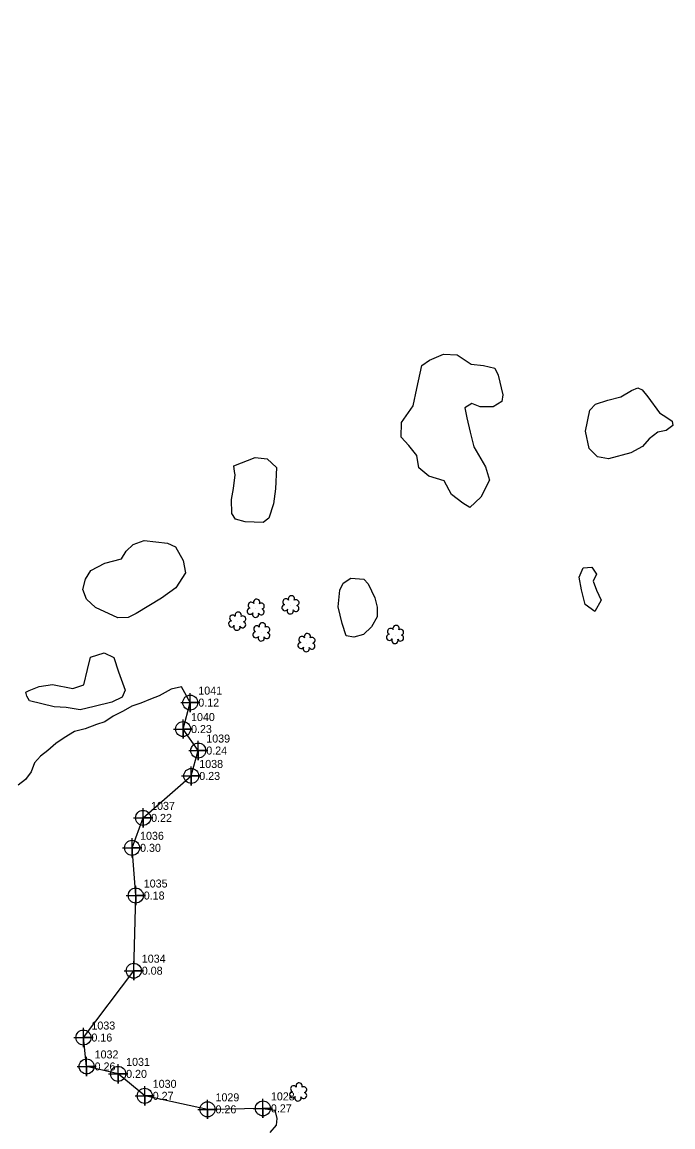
# Model space of a CAD drawing. Extents: x 3040896 to 3051146, y 687568 to 732976.
# Drawn here: x 3044222.1 to 3044425.4, y 721840.9 to 722185.9 of the extents above; entities that cross this region are included whole.
import ezdxf

# ---------------------------------------------------------------- set-up
doc = ezdxf.new("R2010")
doc.units = 0
for name, color, linetype in [('Exist Horizontal Alignment', 7, 'Continuous'), ('Exist Hydro Stream or Body of Water', 7, 'Continuous'), ('Exist Hydro Stream or Body of Water Cogo Elevation', 7, 'Continuous'), ('Exist Hydro Stream or Body of Water Cogo Number', 7, 'Continuous'), ('Exist Hydro Stream or Body of Water Cogo Point CELL', 7, 'Continuous'), ('Exist Other Culture Area Outline', 7, 'Continuous'), ('Exist Right of Way Line', 7, 'Continuous'), ('Exist Vegetation Hedge Row', 7, 'Continuous'), ('Exist Vegetation Shrub CELL', 7, 'Continuous'), ('Exist Vegetation Woods Line', 7, 'Continuous')]:
    doc.layers.add(name, color=color, linetype=linetype)

# ---------------------------------------------------------------- blocks, each defined once
blk = doc.blocks.new('EXIST HYDRO STREAM OR BODY OF WATER COGO POINT')
at = {"layer": 'Exist Hydro Stream or Body of Water Cogo Point CELL'}
blk.add_lwpolyline([(-0.06, 0), (0.06, 0), (0, 0), (0, -0.06), (0, 0.06)], dxfattribs=at)
blk.add_circle((0, 0), 0.0469, dxfattribs=at)

msp = doc.modelspace()

# ---------------------------------------------------------------- linework, layer by layer
at = {"layer": 'Exist Horizontal Alignment'}
msp.add_arc((3047143.48, 722946.48), 3274.36, 179.82749, 209.6925, dxfattribs=at)
at = {"layer": 'Exist Hydro Stream or Body of Water'}
for points in [[(3044271.85, 721978.38), (3044268.62, 721977.6), (3044264.97, 721975.5), (3044262.24, 721974.51), (3044259.23, 721973.27), (3044256.36, 721972.27), (3044253.69, 721970.71), (3044250.6, 721969.19), (3044247.94, 721967.38), (3044245.32, 721966.53), (3044241.79, 721965.22), (3044238.52, 721964.4), (3044235.21, 721962.46), (3044232.61, 721960.66), (3044230.12, 721958.42), (3044227.87, 721956.67), (3044225.93, 721954.63), (3044224.96, 721951.81), (3044223.18, 721949.38), (3044220.91, 721947.63)], [(3044274.65, 721973.41), (3044271.85, 721978.38)], [(3044297.33, 721846.69), (3044280.02, 721846.39), (3044260.41, 721850.61), (3044252.1, 721857.47), (3044242.26, 721859.79), (3044241.26, 721868.81), (3044256.99, 721889.69), (3044257.61, 721913.16), (3044256.46, 721928.06), (3044259.9, 721937.41), (3044274.95, 721950.5), (3044277.14, 721958.44), (3044272.38, 721965.15), (3044274.65, 721973.41)], [(3044297.33, 721846.69), (3044301.15, 721846.09)], [(3044299.57, 721839.2), (3044301.53, 721841.42), (3044301.82, 721843.56), (3044301.15, 721846.09)]]:
    msp.add_lwpolyline(points, dxfattribs=at)
at = {"layer": 'Exist Other Culture Area Outline'}
for radius, start in [(3240.36, 197.70516), (3252.36, 197.73358)]:
    msp.add_arc((3047143.48, 722946.48), radius, start, 209.6925, dxfattribs=at)
at = {"layer": 'Exist Right of Way Line'}
for radius in [3324.36, 3224.36]:
    msp.add_arc((3047143.48, 722946.48), radius, 179.82749, 209.6925, dxfattribs=at)
at = {"layer": 'Exist Vegetation Hedge Row'}
for points in [[(3044370.82, 722075.66), (3044372.25, 722069.57), (3044371.97, 722067.45), (3044369.25, 722065.77), (3044365.21, 722065.73), (3044362.63, 722066.84), (3044360.38, 722065.42), (3044361.02, 722062.31), (3044362.1, 722057.85), (3044363.23, 722053.33), (3044366.85, 722047.09), (3044368.12, 722042.83), (3044365.36, 722037.57), (3044362.02, 722034.31), (3044359.81, 722035.66), (3044356.21, 722038.39), (3044354, 722042.62), (3044349.13, 722044.11), (3044346.05, 722046.74), (3044345.38, 722050.63), (3044342.87, 722053.66), (3044340.54, 722056.34), (3044340.59, 722060.9), (3044344.26, 722066.04), (3044345.41, 722071.48), (3044346.93, 722078.64), (3044349.35, 722080.35), (3044353.71, 722082.21), (3044357.98, 722081.98), (3044362.4, 722079.08), (3044366.21, 722078.67), (3044369.74, 722077.82), (3044370.82, 722075.66)], [(3044417.62, 722068.86), (3044421.23, 722063.88), (3044423.47, 722062.47), (3044425.16, 722061.31), (3044425.42, 722059.9), (3044423.31, 722058.43), (3044420.72, 722057.85), (3044418.01, 722055.8), (3044415.87, 722053.35), (3044412.22, 722051.44), (3044405.28, 722049.56), (3044401.89, 722050.17), (3044399.26, 722052.73), (3044398.09, 722058.15), (3044399.47, 722064.7), (3044401.23, 722066.66), (3044405.06, 722067.86), (3044409.16, 722068.85), (3044412.48, 722070.87), (3044414.45, 722071.76), (3044415.81, 722071.07), (3044417.62, 722068.86)], [(3044288.2, 722047.36), (3044294.88, 722049.91), (3044298.68, 722049.59), (3044301.62, 722046.79), (3044301.31, 722040.21), (3044300.68, 722035.51), (3044299.17, 722031.05), (3044297.45, 722029.7), (3044291.76, 722029.82), (3044288.82, 722030.65), (3044287.59, 722032.51), (3044287.51, 722036.83), (3044288.11, 722040.25), (3044288.69, 722044.58), (3044288.45, 722045.63), (3044288.2, 722047.36)], [(3044401.53, 722013.54), (3044400.46, 722011.32), (3044401.52, 722008.48), (3044403.03, 722005.39), (3044401.01, 722001.84), (3044397.98, 722004.07), (3044396.88, 722008.61), (3044396.11, 722012.55), (3044397.39, 722015.46), (3044400.13, 722015.73), (3044401.53, 722013.54)], [(3044330.17, 722010.47), (3044332.34, 722006.09), (3044333.04, 722003.17), (3044333.07, 722000.16), (3044331.29, 721997.12), (3044328.76, 721994.66), (3044325.75, 721993.84), (3044323.36, 721994.22), (3044322.12, 721998.07), (3044320.89, 722003.35), (3044321.35, 722008.49), (3044322.42, 722010.7), (3044324.84, 722012.28), (3044328.84, 722011.93), (3044330.17, 722010.47)]]:
    msp.add_lwpolyline(points, dxfattribs=at)
at = {"layer": 'Exist Vegetation Shrub CELL'}
for p, q in [((3044295.16, 722002.68), (3044295.16, 722002.68)), ((3044306.02, 722003.75), (3044306.02, 722003.75)), ((3044289.38, 721998.66), (3044289.38, 721998.66)), ((3044296.91, 721995.32), (3044296.91, 721995.32)), ((3044311.02, 721991.97), (3044311.02, 721991.97)), ((3044338.7, 721994.5), (3044338.7, 721994.5)), ((3044308.43, 721851.65), (3044308.43, 721851.65))]:
    msp.add_line(p, q, dxfattribs=at)
for centre, radius, start, end in [((3044304.53, 722004.88), 0.968, 35.8908, 245.4216), ((3044306.24, 722005.79), 0.99, 334.8391, 200.4717), ((3044293.36, 722001.98), 0.955, 95.1099, 327.9534), ((3044293.68, 722003.81), 0.968, 35.8908, 245.4216), ((3044295.39, 722004.72), 0.99, 334.8391, 200.4717), ((3044296.8, 722001.75), 0.937, 204.9913, 73.4601), ((3044296.84, 722003.55), 0.929, 284.4567, 126.0861), ((3044304.22, 722003.04), 0.955, 95.1099, 327.9534), ((3044305.89, 722002.07), 0.984, 151.2797, 21.387), ((3044307.65, 722002.82), 0.937, 204.9913, 73.4601), ((3044307.69, 722004.62), 0.929, 284.4567, 126.0861), ((3044287.58, 721997.95), 0.955, 95.1099, 327.9534), ((3044287.9, 721999.78), 0.968, 35.8908, 245.4216), ((3044289.61, 722000.7), 0.99, 334.8391, 200.4717), ((3044291.05, 721999.53), 0.929, 284.4567, 126.0861), ((3044295.03, 722001), 0.984, 151.2797, 21.387), ((3044289.25, 721996.97), 0.984, 151.2797, 21.387), ((3044291.02, 721997.73), 0.937, 204.9913, 73.4601), ((3044295.11, 721994.61), 0.955, 95.1099, 327.9534), ((3044295.43, 721996.44), 0.968, 35.8908, 245.4216), ((3044297.14, 721997.36), 0.99, 334.8391, 200.4717), ((3044298.58, 721996.19), 0.929, 284.4567, 126.0861), ((3044337.22, 721995.63), 0.968, 35.8908, 245.4216), ((3044338.93, 721996.54), 0.99, 334.8391, 200.4717), ((3044340.37, 721995.37), 0.929, 284.4567, 126.0861), ((3044296.78, 721993.63), 0.984, 151.2797, 21.387), ((3044298.55, 721994.39), 0.937, 204.9913, 73.4601), ((3044309.22, 721991.26), 0.955, 95.1099, 327.9534), ((3044309.54, 721993.1), 0.968, 35.8908, 245.4216), ((3044311.25, 721994.01), 0.99, 334.8391, 200.4717), ((3044312.66, 721991.04), 0.937, 204.9913, 73.4601), ((3044312.69, 721992.84), 0.929, 284.4567, 126.0861), ((3044336.9, 721993.8), 0.955, 95.1099, 327.9534), ((3044338.57, 721992.82), 0.984, 151.2797, 21.387), ((3044340.34, 721993.57), 0.937, 204.9913, 73.4601), ((3044310.89, 721990.28), 0.984, 151.2797, 21.387), ((3044308.66, 721853.69), 0.99, 334.8391, 200.4717), ((3044306.63, 721850.94), 0.955, 95.1099, 327.9534), ((3044306.95, 721852.78), 0.968, 35.8908, 245.4216), ((3044310.07, 721850.72), 0.937, 204.9913, 73.4601), ((3044310.1, 721852.52), 0.929, 284.4567, 126.0861), ((3044308.3, 721849.96), 0.984, 151.2797, 21.387)]:
    msp.add_arc(centre, radius, start, end, dxfattribs=at)
at = {"layer": 'Exist Vegetation Woods Line'}
for points in [[(3044241.04, 722008.7), (3044241.87, 722011.96), (3044243.6, 722014.69), (3044247.93, 722016.94), (3044253.14, 722018.32), (3044254.58, 722020.7), (3044256.77, 722022.74), (3044260.23, 722024.08), (3044267.48, 722023.17), (3044270.05, 722022.01), (3044272.44, 722017.83), (3044273.1, 722013.9), (3044270.1, 722009.3), (3044265.7, 722006.01), (3044257.71, 722001.26), (3044255.27, 721999.95), (3044251.97, 721999.85), (3044245, 722003.08), (3044242.22, 722005.72), (3044241.04, 722008.7)], [(3044224.33, 721977.21), (3044227.42, 721978.39), (3044231.65, 721979.03), (3044237.99, 721977.78), (3044241.44, 721978.96), (3044242.54, 721983.76), (3044243.48, 721987.64), (3044247.73, 721988.93), (3044250.76, 721987.5), (3044252.17, 721982.97), (3044254.3, 721977.27), (3044253.35, 721975.15), (3044250.12, 721973.56), (3044244.66, 721972.24), (3044240.26, 721971.18), (3044235.87, 721971.88), (3044232.14, 721972.08), (3044224.41, 721973.93), (3044223.6, 721975.47), (3044223.32, 721976.67), (3044224.33, 721977.21)]]:
    msp.add_lwpolyline(points, dxfattribs=at)

# ---------------------------------------------------------------- block references
at = {"layer": 'Exist Hydro Stream or Body of Water Cogo Point CELL', "xscale": 50, "yscale": 50}
for p in [(3044274.65, 721973.41), (3044272.38, 721965.15), (3044277.14, 721958.44), (3044274.95, 721950.5), (3044259.9, 721937.41), (3044256.46, 721928.06), (3044257.61, 721913.16), (3044256.99, 721889.69), (3044241.26, 721868.81), (3044242.26, 721859.79), (3044252.1, 721857.47), (3044260.41, 721850.61), (3044280.02, 721846.39), (3044297.33, 721846.69)]:
    msp.add_blockref('EXIST HYDRO STREAM OR BODY OF WATER COGO POINT', p, dxfattribs=at)

# ---------------------------------------------------------------- texts
at = {"layer": 'Exist Hydro Stream or Body of Water Cogo Elevation'}
for s, p in [('0.12', (3044277.15, 721972.16)), ('0.23', (3044274.88, 721963.9)), ('0.24', (3044279.64, 721957.19)), ('0.23', (3044277.45, 721949.26)), ('0.22', (3044262.4, 721936.16)), ('0.30', (3044258.96, 721926.81)), ('0.18', (3044260.11, 721911.91)), ('0.08', (3044259.49, 721888.44)), ('0.16', (3044243.76, 721867.56)), ('0.26', (3044244.76, 721858.54)), ('0.20', (3044254.6, 721856.22)), ('0.27', (3044262.91, 721849.36)), ('0.26', (3044282.52, 721845.14)), ('0.27', (3044299.83, 721845.44))]:
    msp.add_text(s, height=2.5, dxfattribs=at).set_placement(p)
at = {"layer": 'Exist Hydro Stream or Body of Water Cogo Number'}
for s, p in [('1041', (3044277.15, 721975.91)), ('1040', (3044274.88, 721967.65)), ('1039', (3044279.64, 721960.94)), ('1038', (3044277.45, 721953.01)), ('1037', (3044262.4, 721939.91)), ('1036', (3044258.96, 721930.56)), ('1035', (3044260.11, 721915.66)), ('1034', (3044259.49, 721892.19)), ('1033', (3044243.76, 721871.31)), ('1032', (3044244.76, 721862.29)), ('1031', (3044254.6, 721859.97)), ('1030', (3044262.91, 721853.11)), ('1029', (3044282.52, 721848.89)), ('1028', (3044299.83, 721849.19))]:
    msp.add_text(s, height=2.5, dxfattribs=at).set_placement(p)

doc.saveas('drawing.dxf')
